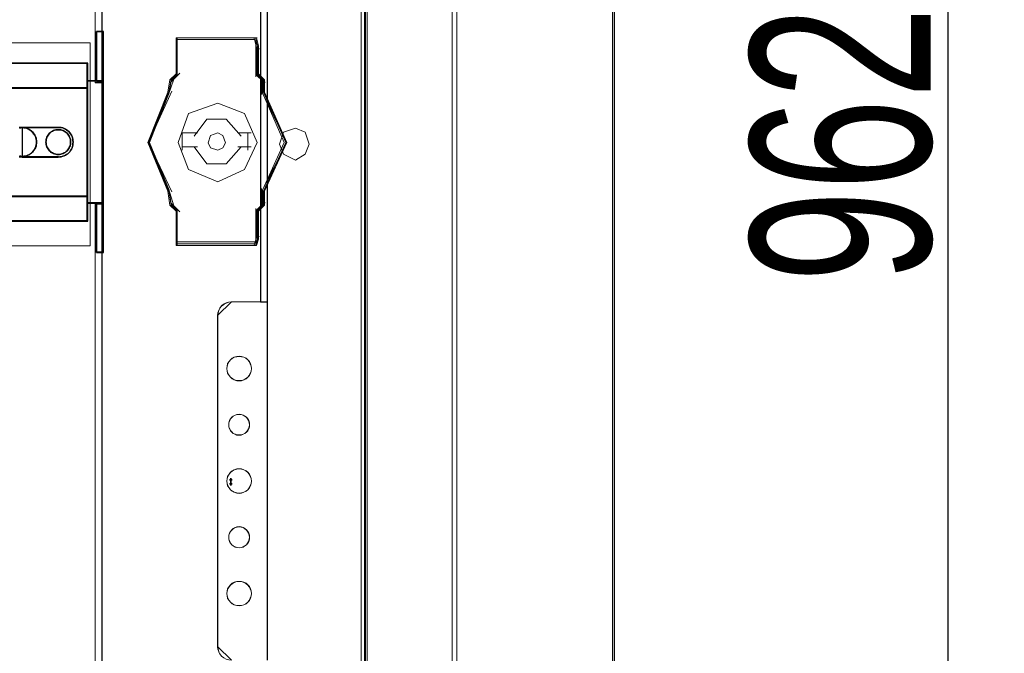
# Model space of a CAD drawing. Header units: millimetres. Extents: x -1290 to 1795, y -4192 to -1311.
# Tile 775 of 1056: x 1521 to 1565, y -2619 to -2591. Entities that reach past the tile are written whole.
import ezdxf

# ---------------------------------------------------------------- set-up
doc = ezdxf.new("R2010")
doc.units = ezdxf.units.MM
doc.layers.add('$EL_istn', color=7, linetype='Continuous', lineweight=15)
doc.layers.add('Aparatura', color=7, linetype='Continuous', lineweight=13)
doc.layers.add('30', color=7, linetype='Continuous')
doc.layers.add('51', color=7, linetype='Continuous')
doc.styles.get("Standard").update_dxf_attribs({"font": 'ARIALN.TTF', "width": 0.8})
doc.dimstyles.new('100', dxfattribs={"dimtxt": 15, "dimasz": 10, "dimexe": 1.25, "dimexo": 0.625, "dimtad": 1, "dimdec": 0, "dimtxsty": 'Standard', "dimblk": 'OBLIQUE', "dimcen": 2.5, "dimadec": 0, "dimazin": 0, "dimtfac": 1, "dimtdec": 0, "dimtmove": 0, "dimatfit": 3, "dimldrblk": 'NONE', "dimfxl": 1, "dimarcsym": 0})

# ---------------------------------------------------------------- blocks, each defined once
blk = doc.blocks.new('*U342')
at = {"layer": '51', "color": 254}
for points in [[(580.286061, -499.466103), (580.84643, -499.466103), (580.286061, -499.466103)], [(580.56356, -499.065738), (580.56356, -499.871854), (580.56356, -499.065738)]]:
    blk.add_lwpolyline(points, close=True, dxfattribs=at)
blk = doc.blocks.new('*U343')
at = {"layer": '30', "color": 7}
for points in [[(550.756595, -411.04288), (550.756595, -399.951152), (550.756595, -411.04288)], [(550.756595, -411.04288), (550.756595, -399.951152), (550.756595, -411.04288)], [(550.756595, -411.04288), (552.351766, -411.04288), (552.351766, -399.951152), (550.756595, -399.951152), (550.756595, -411.04288)], [(550.799562, -410.999791), (552.308799, -410.999791), (552.308799, -399.994241), (550.799562, -399.994241), (550.799562, -410.999791)], [(552.264041, -411.04288), (552.264041, -399.951152), (552.264041, -411.04288)], [(552.264041, -411.04288), (552.264041, -399.951152), (552.264041, -411.04288)], [(117.158256, -406.976392), (548.842747, -406.976392), (117.158256, -406.976392)], [(548.842747, -406.976392), (117.158256, -406.976392), (117.158256, -409.541093), (117.158256, -411.018584), (117.158256, -412.579707), (548.842747, -412.579707), (548.842747, -411.018584), (548.842747, -409.541093), (548.842747, -406.976392)], [(548.755022, -406.976392), (548.755022, -409.588639), (548.755022, -406.976392)], [(548.755022, -412.579707), (548.755022, -409.500666), (548.755022, -412.579707)], [(117.158256, -412.491734), (548.842747, -412.491734), (117.158256, -412.491734)], [(548.842747, -412.491734), (117.158256, -412.491734), (117.158256, -414.006535), (117.158256, -435.076037), (117.158256, -436.590837), (548.842747, -436.590837), (548.842747, -435.076037), (548.842747, -414.006535), (548.842747, -412.491734)], [(552.351766, -410.954907), (548.755022, -410.954907), (552.351766, -410.954907)], [(548.755022, -414.01081), (548.755022, -435.071767), (548.755022, -436.585953), (548.755022, -438.045078), (550.80629, -438.045078), (552.351766, -438.045078), (552.351766, -410.954907), (550.80629, -410.954907), (548.755022, -410.954907), (548.755022, -412.496624), (548.755022, -414.01081)], [(548.755022, -414.089604), (548.755022, -412.491734), (548.755022, -414.089604)], [(548.79799, -414.04438), (548.79799, -435.039735), (548.79799, -436.549205), (548.79799, -438.003785), (550.800248, -438.003785), (552.308799, -438.003785), (552.308799, -410.997996), (550.800248, -410.997996), (548.79799, -410.997996), (548.79799, -412.53491), (548.79799, -414.04438)], [(552.264041, -410.954907), (552.264041, -438.045078), (552.264041, -410.954907)], [(548.755022, -414.001631), (548.755022, -435.082736), (548.755022, -414.001631)], [(534.27853, -421.245904), (542.343902, -421.245904), (534.27853, -421.245904)], [(545.05802, -424.50089), (545.030166, -424.22206), (545.002311, -423.94323), (544.918748, -423.692283), (544.835185, -423.441335), (544.723767, -423.190388), (544.584495, -422.967324), (544.417369, -422.74426), (544.250242, -422.549079), (544.055262, -422.38178), (543.832426, -422.214482), (543.609591, -422.075067), (543.386756, -421.963535), (543.136066, -421.879886), (542.857522, -421.82412), (542.606833, -421.768354), (542.300434, -421.768354), (542.02189, -421.768354), (541.771201, -421.82412), (541.492657, -421.879886), (541.241967, -421.963535), (541.019132, -422.075067), (540.768442, -422.214482), (540.573461, -422.38178), (540.37848, -422.549079), (540.211354, -422.74426), (540.044228, -422.967324), (539.904956, -423.190388), (539.793538, -423.441335), (539.68212, -423.692283), (539.626412, -423.94323), (539.598557, -424.22206), (539.570703, -424.50089), (539.598557, -424.77972), (539.626412, -425.058551), (539.68212, -425.309498), (539.793538, -425.560445), (539.904956, -425.811392), (540.044228, -426.034457), (540.211354, -426.257521), (540.37848, -426.452702), (540.573461, -426.62), (540.768442, -426.787298), (541.019132, -426.926713), (541.241967, -427.038245), (541.492657, -427.121894), (541.771201, -427.17766), (542.02189, -427.233427), (542.300434, -427.233427), (542.606833, -427.233427), (542.857522, -427.17766), (543.136066, -427.121894), (543.386756, -427.038245), (543.609591, -426.926713), (543.832426, -426.787298), (544.055262, -426.62), (544.250242, -426.452702), (544.417369, -426.257521), (544.584495, -426.034457), (544.723767, -425.811392), (544.835185, -425.560445), (544.918748, -425.309498), (545.002311, -425.058551), (545.030166, -424.77972), (545.05802, -424.50089)], [(539.570703, -424.50089), (539.598557, -424.22206), (539.626412, -423.94323), (539.68212, -423.692283), (539.793538, -423.441335), (539.904956, -423.190388), (540.044228, -422.967324), (540.211354, -422.74426), (540.37848, -422.549079), (540.573461, -422.38178), (540.768442, -422.214482), (541.019132, -422.075067), (541.241967, -421.963535), (541.492657, -421.879886), (541.771201, -421.82412), (542.02189, -421.768354), (542.300434, -421.768354), (542.606833, -421.768354), (542.857522, -421.82412), (543.136066, -421.879886), (543.386756, -421.963535), (543.609591, -422.075067), (543.832426, -422.214482), (544.055262, -422.38178), (544.250242, -422.549079), (544.417369, -422.74426), (544.584495, -422.967324), (544.723767, -423.190388), (544.835185, -423.441335), (544.918748, -423.692283), (545.002311, -423.94323), (545.030166, -424.22206), (545.05802, -424.50089), (545.030166, -424.77972), (545.002311, -425.058551), (544.918748, -425.309498), (544.835185, -425.560445), (544.723767, -425.811392), (544.584495, -426.034457), (544.417369, -426.257521), (544.250242, -426.452702), (544.055262, -426.62), (543.832426, -426.787298), (543.609591, -426.926713), (543.386756, -427.038245), (543.136066, -427.121894), (542.857522, -427.17766), (542.606833, -427.233427), (542.300434, -427.233427), (542.02189, -427.233427), (541.771201, -427.17766), (541.492657, -427.121894), (541.241967, -427.038245), (541.019132, -426.926713), (540.768442, -426.787298), (540.573461, -426.62), (540.37848, -426.452702), (540.211354, -426.257521), (540.044228, -426.034457), (539.904956, -425.811392), (539.793538, -425.560445), (539.68212, -425.309498), (539.626412, -425.058551), (539.598557, -424.77972), (539.570703, -424.50089)], [(542.343902, -427.75049), (534.27853, -427.75049), (542.343902, -427.75049)], [(117.158256, -436.50466), (548.842747, -436.50466), (117.158256, -436.50466)], [(548.842747, -436.50466), (117.158256, -436.50466), (117.158256, -437.981926), (117.158256, -439.542811), (117.158256, -442.07925), (548.842747, -442.07925), (548.842747, -439.542811), (548.842747, -437.981926), (548.842747, -436.50466)], [(548.79978, -436.545953), (117.201224, -436.545953), (117.201224, -438.000858), (117.201224, -439.538117), (117.201224, -442.036161), (548.79978, -442.036161), (548.79978, -439.538117), (548.79978, -438.000858), (548.79978, -436.545953)], [(548.755022, -436.590837), (548.755022, -434.994763), (548.755022, -436.590837)], [(548.755022, -439.581905), (548.755022, -436.50466), (548.755022, -439.581905)], [(548.755022, -437.958901), (552.351766, -437.958901), (548.755022, -437.958901)], [(550.756595, -437.958901), (550.756595, -449.050628), (550.756595, -437.958901)], [(552.351766, -437.958901), (550.756595, -437.958901), (550.756595, -449.050628), (552.351766, -449.050628), (552.351766, -437.958901)], [(552.308799, -438.001989), (550.799562, -438.001989), (550.799562, -449.00754), (552.308799, -449.00754), (552.308799, -438.001989)], [(552.264041, -437.958901), (552.264041, -449.050628), (552.264041, -437.958901)], [(552.264041, -437.958901), (552.264041, -449.050628), (552.264041, -437.958901)], [(548.755022, -439.495728), (548.755022, -442.07925), (548.755022, -439.495728)], [(117.158256, -441.991277), (548.842747, -441.991277), (117.158256, -441.991277)]]:
    blk.add_lwpolyline(points, close=True, dxfattribs=at)
at = {"layer": '30', "color": 59}
for points in [[(552.351766, -399.951152), (550.756595, -399.951152), (552.351766, -399.951152)], [(548.79978, -407.01948), (117.201224, -407.01948), (117.201224, -409.544737), (117.201224, -410.999505), (117.201224, -412.536618), (548.79978, -412.536618), (548.79978, -410.999505), (548.79978, -409.544737), (548.79978, -407.01948)], [(550.756595, -448.962656), (552.351766, -448.962656), (550.756595, -448.962656)]]:
    blk.add_lwpolyline(points, close=True, dxfattribs=at)
at = {"layer": '30', "color": 7}
for points in [[(533.718838, -427.755012), (533.915878, -427.810646), (534.141066, -427.810646), (534.366255, -427.838462), (534.366255, -421.245904), (534.366255, -421.245904), (534.141066, -421.245904), (533.915878, -421.273721), (533.718838, -421.301538)], [(533.664157, -421.301538), (533.85721, -421.273721), (534.077842, -421.245904), (534.298474, -421.245904), (542.323958, -421.245904), (542.682485, -421.245904), (542.985853, -421.301538), (543.316801, -421.384988), (543.62017, -421.496255), (543.89596, -421.635338), (544.17175, -421.802238), (544.41996, -421.996955), (544.640592, -422.191672), (544.861224, -422.442023), (545.054277, -422.692373), (545.219751, -422.97054), (545.357646, -423.248707), (545.467962, -423.554691), (545.52312, -423.860674), (545.578278, -424.194475), (545.605857, -424.528275), (545.578278, -424.862076), (545.52312, -425.195876), (545.467962, -425.50186), (545.357646, -425.807843), (545.219751, -426.113827), (545.054277, -426.364177), (544.861224, -426.642344), (544.640592, -426.864878), (544.41996, -427.087412), (544.17175, -427.254312), (543.89596, -427.421212), (543.62017, -427.560295), (543.316801, -427.671562), (542.985853, -427.755012), (542.682485, -427.810646), (542.323958, -427.838462), (534.298474, -427.838462), (534.298474, -427.838462), (534.077842, -427.810646), (533.85721, -427.810646), (533.664157, -427.755012)], [(533.664157, -427.755012), (533.85721, -427.810646), (534.077842, -427.810646), (534.298474, -427.838462), (542.323958, -427.838462), (542.682485, -427.810646), (542.985853, -427.755012), (543.316801, -427.671562), (543.62017, -427.560295), (543.89596, -427.421212), (544.17175, -427.254312), (544.41996, -427.087412), (544.640592, -426.864878), (544.861224, -426.642344), (545.054277, -426.364177), (545.219751, -426.113827), (545.357646, -425.807843), (545.467962, -425.50186), (545.52312, -425.195876), (545.578278, -424.862076), (545.605857, -424.528275), (545.578278, -424.194475), (545.52312, -423.860674), (545.467962, -423.554691), (545.357646, -423.248707), (545.219751, -422.97054), (545.054277, -422.692373), (544.861224, -422.442023), (544.640592, -422.191672), (544.41996, -421.996955), (544.17175, -421.802238), (543.89596, -421.635338), (543.62017, -421.496255), (543.316801, -421.384988), (542.985853, -421.301538), (542.682485, -421.245904), (542.323958, -421.245904), (534.298474, -421.245904), (534.298474, -421.245904), (534.077842, -421.245904), (533.85721, -421.273721), (533.664157, -421.301538)], [(533.683071, -427.616759), (533.988833, -427.6724), (534.322392, -427.70022), (534.655952, -427.6724), (534.961714, -427.616759), (535.267477, -427.561119), (535.573239, -427.449838), (535.851205, -427.310736), (536.101375, -427.143815), (536.351544, -426.976893), (536.573917, -426.754331), (536.768493, -426.531769), (536.963069, -426.281387), (537.129849, -426.031004), (537.268832, -425.752802), (537.380018, -425.446779), (537.435611, -425.140756), (537.491204, -424.834733), (537.519001, -424.50089), (537.519001, -424.50089), (537.491204, -424.167047), (537.435611, -423.861024), (537.380018, -423.555001), (537.268832, -423.248979), (537.129849, -422.970776), (536.963069, -422.720394), (536.768493, -422.470011), (536.573917, -422.247449), (536.351544, -422.024887), (536.101375, -421.857966), (535.851205, -421.691044), (535.573239, -421.551943), (535.267477, -421.440662), (534.961714, -421.385021), (534.655952, -421.329381), (534.322392, -421.301561), (533.988833, -421.329381), (533.683071, -421.385021)], [(533.683071, -427.616759), (533.988833, -427.6724), (534.322392, -427.70022), (534.655952, -427.6724), (534.961714, -427.616759), (535.267477, -427.561119), (535.573239, -427.449838), (535.851205, -427.310736), (536.101375, -427.143815), (536.351544, -426.976893), (536.573917, -426.754331), (536.768493, -426.531769), (536.963069, -426.281387), (537.129849, -426.031004), (537.268832, -425.752802), (537.380018, -425.446779), (537.435611, -425.140756), (537.491204, -424.834733), (537.519001, -424.50089), (537.491204, -424.167047), (537.435611, -423.861024), (537.380018, -423.555001), (537.268832, -423.248979), (537.129849, -422.970776), (536.963069, -422.720394), (536.768493, -422.470011), (536.573917, -422.247449), (536.351544, -422.024887), (536.101375, -421.857966), (535.851205, -421.691044), (535.573239, -421.551943), (535.267477, -421.440662), (534.961714, -421.385021), (534.655952, -421.329381), (534.322392, -421.301561), (534.322392, -421.301561), (533.988833, -421.329381), (533.683071, -421.385021)], [(533.683071, -421.385021), (533.988833, -421.329381), (534.322392, -421.301561), (534.322392, -421.301561), (534.655952, -421.329381), (534.961714, -421.385021), (535.267477, -421.440662), (535.573239, -421.551943), (535.851205, -421.691044), (536.101375, -421.857966), (536.351544, -422.024887), (536.573917, -422.247449), (536.768493, -422.470011), (536.963069, -422.720394), (537.129849, -422.970776), (537.268832, -423.248979), (537.380018, -423.555001), (537.435611, -423.861024), (537.491204, -424.167047), (537.519001, -424.50089), (537.491204, -424.834733), (537.435611, -425.140756), (537.380018, -425.446779), (537.268832, -425.752802), (537.129849, -426.031004), (536.963069, -426.281387), (536.768493, -426.531769), (536.573917, -426.754331), (536.351544, -426.976893), (536.101375, -427.143815), (535.851205, -427.310736), (535.573239, -427.449838), (535.267477, -427.561119), (534.961714, -427.616759), (534.655952, -427.6724), (534.322392, -427.70022), (533.988833, -427.6724), (533.683071, -427.616759)], [(533.691664, -427.574795), (533.993317, -427.629686), (534.322392, -427.657131), (534.651468, -427.629686), (534.953121, -427.574795), (535.254773, -427.519903), (535.556426, -427.410121), (535.830655, -427.272893), (536.077462, -427.10822), (536.324269, -426.943546), (536.543653, -426.723982), (536.735613, -426.504417), (536.927574, -426.257407), (537.092112, -426.010397), (537.229227, -425.735941), (537.338919, -425.43404), (537.393764, -425.132138), (537.44861, -424.830237), (537.476033, -424.50089), (537.44861, -424.171543), (537.393764, -423.869642), (537.338919, -423.567741), (537.229227, -423.265839), (537.092112, -422.991384), (536.927574, -422.744373), (536.735613, -422.497363), (536.543653, -422.277799), (536.324269, -422.058234), (536.077462, -421.893561), (535.830655, -421.728887), (535.556426, -421.591659), (535.254773, -421.481877), (534.953121, -421.426986), (534.651468, -421.372095), (534.322392, -421.344649), (534.322392, -421.344649), (533.993317, -421.372095), (533.691664, -421.426986)]]:
    blk.add_lwpolyline(points, dxfattribs=at)
blk = doc.blocks.new('*U356')
at = {"layer": '51', "color": 254}
for points in [[(580.56356, -499.92751), (580.56356, -500.733626), (580.56356, -499.92751)], [(580.286061, -500.388917), (580.84643, -500.388917), (580.286061, -500.388917)]]:
    blk.add_lwpolyline(points, close=True, dxfattribs=at)
blk = doc.blocks.new('_Oblique')
at = {"color": 0, "linetype": 'ByBlock', "lineweight": -2}
blk.add_line((-0.5, -0.5), (0.5, 0.5), dxfattribs=at)
blk = doc.blocks.new('*D371')
at = {"layer": '$EL_istn', "color": 0, "linetype": 'Continuous', "lineweight": -2, "ltscale": 0.1}
for p, q in [((1539.231, -2500.055), (1563.455, -2500.055)), ((1562.205, -2500.055), (1562.205, -2692.454)), ((1540.632, -2692.454), (1563.455, -2692.454))]:
    blk.add_line(p, q, dxfattribs=at)
at = {"layer": 'Defpoints', "color": 0}
for p in [(1538.606, -2500.055), (1540.007, -2692.454), (1562.205, -2692.454)]:
    blk.add_point(p, dxfattribs=at)
at = {"layer": '$EL_istn', "color": 0, "linetype": 'ByBlock', "lineweight": -2, "xscale": 5, "yscale": 5, "zscale": 5}
for p, rotation in [((1562.205, -2500.055), 90), ((1562.205, -2692.454), 270)]:
    blk.add_blockref('_Oblique', p, dxfattribs=dict(at, rotation=rotation))
at = {"layer": '$EL_istn', "color": 0, "lineweight": 5, "insert": (1557.496, -2596.254), "char_height": 8, "attachment_point": 5, "rotation": 90}
blk.add_mtext('962', dxfattribs=at)
blk = doc.blocks.new('_None')

msp = doc.modelspace()

# ---------------------------------------------------------------- linework, layer by layer
at = {"layer": 'Aparatura', "color": 7, "lineweight": 13}
for points in [[(1414.284, -2691.042), (1414.284, -2678.186), (1414.548, -2678.186), (1414.548, -2678.186), (1414.548, -2514.25), (1414.284, -2514.25), (1414.284, -2501.443), (1414.717, -2500.421), (1415.679, -2500.048), (1429.49, -2500.048), (1429.49, -2500.313), (1532.466, -2500.313), (1532.466, -2500.048), (1546.277, -2500.048), (1547.239, -2500.421), (1547.672, -2501.443), (1547.672, -2514.25), (1547.408, -2514.25), (1547.408, -2678.186), (1547.672, -2678.186), (1547.672, -2691.042)], [(1414.284, -2691.042), (1414.284, -2678.186), (1414.548, -2678.186), (1414.548, -2678.186), (1414.548, -2514.25), (1414.284, -2514.25), (1414.284, -2501.443), (1414.717, -2500.421), (1415.679, -2500.048), (1429.49, -2500.048), (1429.49, -2500.313), (1532.466, -2500.313), (1532.466, -2500.048), (1546.277, -2500.048), (1547.239, -2500.421), (1547.672, -2501.443), (1547.672, -2514.25), (1547.408, -2514.25), (1547.408, -2678.186), (1547.672, -2678.186), (1547.672, -2691.042)], [(1414.29, -2691.036), (1414.29, -2678.181), (1414.555, -2678.181), (1414.555, -2678.181), (1414.555, -2514.256), (1414.29, -2514.256), (1414.29, -2501.449), (1414.723, -2500.427), (1415.686, -2500.055), (1429.495, -2500.055), (1429.495, -2500.319), (1532.461, -2500.319), (1532.461, -2500.055), (1546.271, -2500.055), (1547.233, -2500.427), (1547.666, -2501.449), (1547.666, -2514.256), (1547.401, -2514.256), (1547.401, -2678.181), (1547.666, -2678.181), (1547.666, -2691.036)], [(1536.375, -2681.223), (1536.375, -2511.346)], [(1536.436, -2511.287), (1536.436, -2681.198)], [(1536.171, -2511.444), (1536.171, -2680.884)], [(1547.329, -2678.229), (1547.329, -2514.352)], [(1524.672, -2563.532), (1524.672, -2568.919), (1524.672, -2572.816), (1524.672, -2573.02), (1524.672, -2589.412), (1524.672, -2589.604), (1524.672, -2591.312), (1524.672, -2593.501), (1524.672, -2598.9), (1524.672, -2602.797), (1524.672, -2603.001), (1524.672, -2619.381)], [(1524.679, -2563.534), (1524.679, -2568.922), (1524.679, -2572.818), (1524.679, -2573.022), (1524.679, -2589.412), (1524.679, -2589.605), (1524.679, -2591.312), (1524.679, -2593.501), (1524.679, -2598.9), (1524.679, -2602.796), (1524.679, -2603.001), (1524.679, -2619.379)], [(1529.911, -2618.861), (1529.863, -2618.765), (1529.827, -2618.645), (1529.815, -2618.537), (1529.815, -2603.842), (1529.827, -2603.734), (1529.863, -2603.614), (1529.911, -2603.518), (1529.983, -2603.421), (1530.08, -2603.349), (1530.188, -2603.289), (1530.296, -2603.253), (1530.416, -2603.241), (1531.607, -2603.241), (1531.716, -2603.241), (1531.716, -2589.16)], [(1529.914, -2618.863), (1529.866, -2618.767), (1529.83, -2618.647), (1529.818, -2618.539), (1529.818, -2603.843), (1529.83, -2603.735), (1529.866, -2603.614), (1529.914, -2603.518), (1529.987, -2603.422), (1530.083, -2603.35), (1530.192, -2603.29), (1530.3, -2603.254), (1530.42, -2603.242), (1531.614, -2603.242), (1531.722, -2603.242), (1531.722, -2589.159)], [(1437.795, -2600.745), (1437.795, -2591.74), (1524.161, -2591.74), (1524.161, -2600.745)], [(1527.978, -2591.514), (1527.978, -2592.013)], [(1529.887, -2591.514), (1527.978, -2591.514)], [(1531.562, -2591.514), (1529.737, -2591.514)], [(1531.646, -2592.013), (1531.412, -2591.514)], [(1527.978, -2591.864), (1527.978, -2592.183)], [(1527.978, -2592.712), (1527.978, -2592.033)], [(1531.497, -2591.864), (1531.497, -2592.183)], [(1531.497, -2592.712), (1531.497, -2592.033)], [(1527.978, -2592.892), (1527.978, -2592.563)], [(1531.497, -2592.563), (1531.497, -2592.892)], [(1527.978, -2593.242), (1527.978, -2592.743)], [(1531.497, -2592.743), (1531.497, -2593.242)], [(1527.873, -2593.357), (1527.628, -2594.036)], [(1528.127, -2593.092), (1527.723, -2593.506)], [(1531.497, -2593.092), (1531.911, -2593.506)], [(1531.762, -2594.036), (1531.762, -2593.357)], [(1527.777, -2593.886), (1526.748, -2596.165), (1527.777, -2598.357)], [(1531.762, -2598.357), (1532.886, -2596.165), (1531.762, -2593.886)], [(1530.851, -2595.889), (1530.189, -2595.126), (1529.333, -2595.126), (1528.762, -2595.889)], [(1528.232, -2596.503), (1528.232, -2595.74)], [(1528.232, -2595.74), (1528.912, -2595.74)], [(1530.702, -2595.74), (1531.297, -2595.74)], [(1531.147, -2595.74), (1531.147, -2596.503)], [(1528.912, -2596.354), (1528.232, -2596.354)], [(1528.762, -2596.354), (1529.333, -2597.117), (1530.189, -2597.117), (1530.851, -2596.354)], [(1531.297, -2596.354), (1530.702, -2596.354)], [(1527.873, -2598.971), (1527.628, -2598.207)], [(1531.762, -2598.207), (1531.762, -2598.971)], [(1528.127, -2599.236), (1527.723, -2598.822)], [(1527.978, -2599.086), (1527.978, -2599.585)], [(1531.497, -2599.236), (1531.911, -2598.822)], [(1531.497, -2599.585), (1531.497, -2599.086)], [(1527.978, -2599.765), (1527.978, -2599.436)], [(1531.497, -2599.436), (1531.497, -2599.765)], [(1527.978, -2599.616), (1527.978, -2600.199)], [(1531.497, -2599.616), (1531.497, -2600.199)], [(1527.978, -2600.464), (1527.978, -2600.05)], [(1527.978, -2600.315), (1527.978, -2600.729)], [(1531.412, -2600.729), (1531.646, -2600.315)], [(1531.497, -2600.464), (1531.497, -2600.05)], [(1437.795, -2600.745), (1524.161, -2600.745)], [(1527.978, -2600.579), (1529.887, -2600.579)], [(1529.737, -2600.579), (1531.562, -2600.579)], [(1532.023, -2619.145), (1532.023, -2603.487), (1532.023, -2603.235), (1531.72, -2603.235), (1531.611, -2603.235), (1530.414, -2603.235), (1530.293, -2603.247), (1530.184, -2603.283), (1530.075, -2603.343), (1529.978, -2603.415), (1529.905, -2603.511), (1529.857, -2603.608), (1529.821, -2603.728), (1529.809, -2603.836), (1529.809, -2603.836), (1529.809, -2618.543), (1529.821, -2618.651), (1529.857, -2618.772), (1529.905, -2618.868)]]:
    msp.add_lwpolyline(points, dxfattribs=at)
for points in [[(1540.213, -2685.583), (1540.213, -2506.854), (1540.213, -2685.583)], [(1540.418, -2685.583), (1540.418, -2506.854), (1540.418, -2685.583)], [(1536.436, -2511.287), (1426.667, -2511.287), (1426.582, -2511.287), (1425.52, -2511.287), (1425.52, -2681.198), (1536.436, -2681.198), (1536.436, -2511.287)], [(1425.635, -2680.884), (1535.26, -2680.884), (1535.344, -2680.884), (1536.321, -2680.884), (1536.321, -2511.444), (1425.635, -2511.444), (1425.635, -2680.884)], [(1536.375, -2514.352), (1536.375, -2678.229), (1546.259, -2678.229), (1547.329, -2678.229), (1547.329, -2514.352), (1546.259, -2514.352), (1536.375, -2514.352)], [(1536.375, -2514.352), (1536.375, -2678.229), (1546.259, -2678.229), (1547.329, -2678.229), (1547.329, -2514.352), (1546.259, -2514.352), (1536.375, -2514.352)], [(1547.394, -2678.187), (1547.394, -2514.25), (1547.394, -2678.187)], [(1524.371, -2568.915), (1524.371, -2572.813), (1524.371, -2573.018), (1524.371, -2589.417), (1524.371, -2589.609), (1524.371, -2591.318), (1524.371, -2593.507), (1524.685, -2593.507), (1524.685, -2591.318), (1524.685, -2589.609), (1524.685, -2589.417), (1524.685, -2573.018), (1524.685, -2572.813), (1524.685, -2568.915), (1524.371, -2568.915)], [(1524.378, -2568.922), (1524.378, -2572.818), (1524.378, -2573.022), (1524.378, -2589.412), (1524.378, -2589.605), (1524.378, -2591.312), (1524.378, -2593.501), (1524.679, -2593.501), (1524.679, -2591.312), (1524.679, -2589.605), (1524.679, -2589.412), (1524.679, -2573.022), (1524.679, -2572.818), (1524.679, -2568.922), (1524.378, -2568.922)], [(1531.709, -2589.153), (1531.709, -2603.247), (1531.709, -2589.153)], [(1531.709, -2589.153), (1531.709, -2603.247), (1532.023, -2603.247), (1532.023, -2589.153), (1531.709, -2589.153)], [(1531.715, -2589.16), (1531.715, -2603.241), (1532.016, -2603.241), (1532.016, -2589.16), (1531.715, -2589.16)], [(1532.01, -2589.153), (1532.01, -2603.5), (1532.01, -2589.153)], [(1524.371, -2589.598), (1524.371, -2591.319), (1524.371, -2589.598)], [(1524.672, -2589.598), (1524.672, -2591.319), (1524.672, -2589.598)], [(1524.371, -2593.507), (1524.371, -2591.306), (1524.371, -2593.507)], [(1524.371, -2593.507), (1524.371, -2591.306), (1524.371, -2593.507)], [(1524.672, -2593.507), (1524.672, -2591.306), (1524.672, -2593.507)], [(1524.672, -2593.507), (1524.672, -2591.306), (1524.672, -2593.507)], [(1437.795, -2591.74), (1524.161, -2591.74), (1524.161, -2600.745), (1437.795, -2600.745), (1437.795, -2591.74)], [(1531.573, -2592.042), (1531.573, -2591.87), (1531.486, -2591.514), (1529.769, -2591.514), (1527.966, -2591.514), (1527.966, -2591.87), (1527.966, -2592.042), (1527.966, -2592.58), (1527.966, -2592.763), (1527.966, -2593.118), (1527.694, -2593.387), (1527.607, -2593.926), (1526.706, -2596.165), (1527.607, -2598.317), (1527.694, -2598.942), (1527.966, -2599.211), (1527.966, -2599.566), (1527.966, -2599.749), (1527.966, -2600.19), (1527.966, -2600.459), (1527.966, -2600.729), (1529.769, -2600.729), (1531.486, -2600.729), (1531.573, -2600.459), (1531.573, -2600.19), (1531.573, -2599.749), (1531.573, -2599.566), (1531.573, -2599.211), (1531.845, -2598.942), (1531.845, -2598.317), (1532.833, -2596.165), (1531.845, -2593.926), (1531.845, -2593.387), (1531.573, -2593.118), (1531.573, -2592.763), (1531.573, -2592.58), (1531.573, -2592.042)], [(1526.748, -2596.165), (1527.65, -2593.926), (1527.748, -2593.387), (1528.008, -2593.118), (1528.008, -2592.763), (1528.008, -2592.58), (1528.008, -2592.042), (1528.008, -2591.87), (1528.008, -2591.514), (1529.812, -2591.514), (1531.528, -2591.514), (1531.615, -2591.87), (1531.615, -2592.042), (1531.615, -2592.58), (1531.615, -2592.763), (1531.615, -2593.118), (1531.887, -2593.387), (1531.887, -2593.926), (1532.886, -2596.165), (1531.887, -2598.317), (1531.887, -2598.942), (1531.615, -2599.211), (1531.615, -2599.566), (1531.615, -2599.749), (1531.615, -2600.19), (1531.615, -2600.459), (1531.528, -2600.729), (1529.812, -2600.729), (1528.008, -2600.729), (1528.008, -2600.459), (1528.008, -2600.19), (1528.008, -2599.749), (1528.008, -2599.566), (1528.008, -2599.211), (1527.748, -2598.942), (1527.65, -2598.317), (1526.748, -2596.165)], [(1531.529, -2592.108), (1531.529, -2591.938), (1531.445, -2591.589), (1529.77, -2591.589), (1528.01, -2591.589), (1528.01, -2591.938), (1528.01, -2592.108), (1528.01, -2592.637), (1528.01, -2592.817), (1528.01, -2593.167), (1527.745, -2593.431), (1527.66, -2593.961), (1526.78, -2596.164), (1527.66, -2598.282), (1527.745, -2598.896), (1528.01, -2599.161), (1528.01, -2599.51), (1528.01, -2599.69), (1528.01, -2600.125), (1528.01, -2600.389), (1528.01, -2600.654), (1529.77, -2600.654), (1531.445, -2600.654), (1531.529, -2600.389), (1531.529, -2600.125), (1531.529, -2599.69), (1531.529, -2599.51), (1531.529, -2599.161), (1531.794, -2598.896), (1531.794, -2598.282), (1532.759, -2596.164), (1531.794, -2593.961), (1531.794, -2593.431), (1531.529, -2593.167), (1531.529, -2592.817), (1531.529, -2592.637), (1531.529, -2592.108)], [(1531.562, -2596.164), (1531.008, -2594.881), (1529.812, -2594.416), (1528.517, -2594.881), (1528.063, -2596.164), (1528.517, -2597.359), (1529.812, -2597.912), (1531.008, -2597.359), (1531.562, -2596.164)], [(1533.877, -2596.242), (1533.697, -2595.711), (1533.261, -2595.531), (1532.73, -2595.711), (1532.549, -2596.242), (1532.73, -2596.688), (1533.261, -2596.954), (1533.697, -2596.688), (1533.877, -2596.242)], [(1533.877, -2596.242), (1533.697, -2595.711), (1533.261, -2595.531), (1532.73, -2595.711), (1532.549, -2596.242), (1532.73, -2596.688), (1533.261, -2596.954), (1533.697, -2596.688), (1533.877, -2596.242)], [(1532.73, -2595.711), (1533.261, -2595.531), (1533.697, -2595.711), (1533.877, -2596.242), (1533.697, -2596.688), (1533.261, -2596.954), (1532.73, -2596.688), (1532.549, -2596.242), (1532.73, -2595.711)], [(1530.152, -2596.174), (1530.033, -2595.845), (1529.822, -2595.74), (1529.493, -2595.845), (1529.387, -2596.174), (1529.493, -2596.398), (1529.822, -2596.503), (1530.033, -2596.398), (1530.152, -2596.174)], [(1524.371, -2598.893), (1524.371, -2602.803), (1524.371, -2598.893)], [(1524.371, -2598.893), (1524.371, -2601.107), (1524.371, -2598.893)], [(1524.371, -2598.893), (1524.371, -2602.791), (1524.371, -2602.996), (1524.371, -2619.383), (1524.371, -2619.587), (1524.371, -2621.284), (1524.371, -2623.485), (1524.685, -2623.485), (1524.685, -2621.284), (1524.685, -2619.587), (1524.685, -2619.383), (1524.685, -2602.996), (1524.685, -2602.791), (1524.685, -2598.893), (1524.371, -2598.893)], [(1524.378, -2598.9), (1524.378, -2602.796), (1524.378, -2603), (1524.378, -2619.378), (1524.378, -2619.583), (1524.378, -2621.278), (1524.378, -2623.479), (1524.679, -2623.479), (1524.679, -2621.278), (1524.679, -2619.583), (1524.679, -2619.378), (1524.679, -2603), (1524.679, -2602.796), (1524.679, -2598.9), (1524.378, -2598.9)], [(1524.672, -2598.893), (1524.672, -2601.107), (1524.672, -2598.893)], [(1524.672, -2598.893), (1524.672, -2602.803), (1524.672, -2598.893)], [(1524.371, -2602.79), (1524.371, -2603.007), (1524.371, -2602.79)], [(1524.371, -2619.385), (1524.371, -2602.994), (1524.371, -2619.385)], [(1524.672, -2602.79), (1524.672, -2603.007), (1524.672, -2602.79)], [(1524.672, -2619.385), (1524.672, -2602.994), (1524.672, -2619.385)], [(1530.423, -2603.235), (1530.3, -2603.247), (1530.189, -2603.284), (1530.079, -2603.345), (1529.981, -2603.419), (1529.907, -2603.517), (1529.858, -2603.615), (1529.821, -2603.738), (1529.809, -2603.849), (1530.423, -2603.235)], [(1530.41, -2603.235), (1531.614, -2603.235), (1530.41, -2603.235)], [(1532.023, -2603.235), (1531.601, -2603.235), (1532.023, -2603.235)], [(1532.01, -2603.235), (1532.01, -2619.145), (1532.01, -2603.235)], [(1529.809, -2603.836), (1529.809, -2618.543), (1529.809, -2603.836)], [(1531.313, -2606.199), (1531.301, -2606.09), (1531.264, -2605.98), (1531.216, -2605.883), (1531.155, -2605.81), (1531.07, -2605.737), (1530.972, -2605.688), (1530.875, -2605.664), (1530.765, -2605.651), (1530.656, -2605.664), (1530.546, -2605.688), (1530.461, -2605.737), (1530.376, -2605.81), (1530.315, -2605.883), (1530.254, -2605.98), (1530.23, -2606.09), (1530.217, -2606.199), (1530.23, -2606.309), (1530.254, -2606.406), (1530.315, -2606.503), (1530.376, -2606.577), (1530.461, -2606.65), (1530.546, -2606.698), (1530.656, -2606.735), (1530.765, -2606.735), (1530.875, -2606.735), (1530.972, -2606.698), (1531.07, -2606.65), (1531.155, -2606.577), (1531.216, -2606.503), (1531.264, -2606.406), (1531.301, -2606.309), (1531.313, -2606.199)], [(1530.765, -2605.651), (1530.656, -2605.664), (1530.546, -2605.688), (1530.461, -2605.737), (1530.376, -2605.81), (1530.315, -2605.883), (1530.254, -2605.98), (1530.23, -2606.09), (1530.217, -2606.199), (1530.23, -2606.309), (1530.254, -2606.406), (1530.315, -2606.503), (1530.376, -2606.577), (1530.461, -2606.65), (1530.546, -2606.698), (1530.656, -2606.735), (1530.765, -2606.735), (1530.875, -2606.735), (1530.972, -2606.698), (1531.07, -2606.65), (1531.155, -2606.577), (1531.216, -2606.503), (1531.264, -2606.406), (1531.301, -2606.309), (1531.313, -2606.199), (1531.301, -2606.09), (1531.264, -2605.98), (1531.216, -2605.883), (1531.155, -2605.81), (1531.07, -2605.737), (1530.972, -2605.688), (1530.875, -2605.664), (1530.765, -2605.651)], [(1530.765, -2606.735), (1530.656, -2606.735), (1530.546, -2606.698), (1530.461, -2606.65), (1530.376, -2606.577), (1530.315, -2606.503), (1530.254, -2606.406), (1530.23, -2606.309), (1530.217, -2606.199), (1530.23, -2606.09), (1530.254, -2605.98), (1530.315, -2605.883), (1530.376, -2605.81), (1530.461, -2605.737), (1530.546, -2605.688), (1530.656, -2605.664), (1530.765, -2605.651), (1530.875, -2605.664), (1530.972, -2605.688), (1531.07, -2605.737), (1531.155, -2605.81), (1531.216, -2605.883), (1531.264, -2605.98), (1531.301, -2606.09), (1531.313, -2606.199), (1531.301, -2606.309), (1531.264, -2606.406), (1531.216, -2606.503), (1531.155, -2606.577), (1531.07, -2606.65), (1530.972, -2606.698), (1530.875, -2606.735), (1530.765, -2606.735)], [(1530.765, -2605.658), (1530.657, -2605.67), (1530.549, -2605.694), (1530.464, -2605.742), (1530.38, -2605.814), (1530.32, -2605.886), (1530.26, -2605.983), (1530.236, -2606.091), (1530.224, -2606.199), (1530.236, -2606.307), (1530.26, -2606.404), (1530.32, -2606.5), (1530.38, -2606.572), (1530.464, -2606.644), (1530.549, -2606.692), (1530.657, -2606.728), (1530.765, -2606.728), (1530.874, -2606.728), (1530.97, -2606.692), (1531.066, -2606.644), (1531.15, -2606.572), (1531.21, -2606.5), (1531.259, -2606.404), (1531.295, -2606.307), (1531.307, -2606.199), (1531.295, -2606.091), (1531.259, -2605.983), (1531.21, -2605.886), (1531.15, -2605.814), (1531.066, -2605.742), (1530.97, -2605.694), (1530.874, -2605.67), (1530.765, -2605.658)], [(1531.229, -2608.688), (1531.217, -2608.603), (1531.192, -2608.505), (1531.144, -2608.432), (1531.095, -2608.359), (1531.022, -2608.31), (1530.948, -2608.261), (1530.851, -2608.237), (1530.765, -2608.225), (1530.668, -2608.237), (1530.582, -2608.261), (1530.497, -2608.31), (1530.436, -2608.359), (1530.375, -2608.432), (1530.338, -2608.505), (1530.302, -2608.603), (1530.302, -2608.688), (1530.302, -2608.786), (1530.338, -2608.871), (1530.375, -2608.957), (1530.436, -2609.018), (1530.497, -2609.078), (1530.582, -2609.115), (1530.668, -2609.152), (1530.765, -2609.152), (1530.851, -2609.152), (1530.948, -2609.115), (1531.022, -2609.078), (1531.095, -2609.018), (1531.144, -2608.957), (1531.192, -2608.871), (1531.217, -2608.786), (1531.229, -2608.688)], [(1530.765, -2608.225), (1530.668, -2608.237), (1530.582, -2608.261), (1530.497, -2608.31), (1530.436, -2608.359), (1530.375, -2608.432), (1530.338, -2608.505), (1530.302, -2608.603), (1530.302, -2608.688), (1530.302, -2608.786), (1530.338, -2608.871), (1530.375, -2608.957), (1530.436, -2609.018), (1530.497, -2609.078), (1530.582, -2609.115), (1530.668, -2609.152), (1530.765, -2609.152), (1530.851, -2609.152), (1530.948, -2609.115), (1531.022, -2609.078), (1531.095, -2609.018), (1531.144, -2608.957), (1531.192, -2608.871), (1531.217, -2608.786), (1531.229, -2608.688), (1531.217, -2608.603), (1531.192, -2608.505), (1531.144, -2608.432), (1531.095, -2608.359), (1531.022, -2608.31), (1530.948, -2608.261), (1530.851, -2608.237), (1530.765, -2608.225)], [(1530.765, -2609.152), (1530.668, -2609.152), (1530.582, -2609.115), (1530.497, -2609.078), (1530.436, -2609.018), (1530.375, -2608.957), (1530.338, -2608.871), (1530.302, -2608.786), (1530.302, -2608.688), (1530.302, -2608.603), (1530.338, -2608.505), (1530.375, -2608.432), (1530.436, -2608.359), (1530.497, -2608.31), (1530.582, -2608.261), (1530.668, -2608.237), (1530.765, -2608.225), (1530.851, -2608.237), (1530.948, -2608.261), (1531.022, -2608.31), (1531.095, -2608.359), (1531.144, -2608.432), (1531.192, -2608.505), (1531.217, -2608.603), (1531.229, -2608.688), (1531.217, -2608.786), (1531.192, -2608.871), (1531.144, -2608.957), (1531.095, -2609.018), (1531.022, -2609.078), (1530.948, -2609.115), (1530.851, -2609.152), (1530.765, -2609.152)], [(1530.765, -2608.231), (1530.669, -2608.243), (1530.585, -2608.267), (1530.501, -2608.315), (1530.44, -2608.363), (1530.38, -2608.436), (1530.344, -2608.508), (1530.308, -2608.604), (1530.308, -2608.688), (1530.308, -2608.785), (1530.344, -2608.869), (1530.38, -2608.953), (1530.44, -2609.013), (1530.501, -2609.073), (1530.585, -2609.109), (1530.669, -2609.146), (1530.765, -2609.146), (1530.849, -2609.146), (1530.946, -2609.109), (1531.018, -2609.073), (1531.09, -2609.013), (1531.138, -2608.953), (1531.186, -2608.869), (1531.21, -2608.785), (1531.223, -2608.688), (1531.21, -2608.604), (1531.186, -2608.508), (1531.138, -2608.436), (1531.09, -2608.363), (1531.018, -2608.315), (1530.946, -2608.267), (1530.849, -2608.243), (1530.765, -2608.231)], [(1531.313, -2611.189), (1531.301, -2611.08), (1531.264, -2610.983), (1531.216, -2610.885), (1531.155, -2610.8), (1531.07, -2610.739), (1530.972, -2610.69), (1530.875, -2610.654), (1530.765, -2610.642), (1530.656, -2610.654), (1530.546, -2610.69), (1530.461, -2610.739), (1530.376, -2610.8), (1530.315, -2610.885), (1530.254, -2610.983), (1530.23, -2611.08), (1530.217, -2611.189), (1530.23, -2611.299), (1530.254, -2611.396), (1530.315, -2611.494), (1530.376, -2611.579), (1530.461, -2611.64), (1530.546, -2611.688), (1530.656, -2611.725), (1530.765, -2611.737), (1530.875, -2611.725), (1530.972, -2611.688), (1531.07, -2611.64), (1531.155, -2611.579), (1531.216, -2611.494), (1531.264, -2611.396), (1531.301, -2611.299), (1531.313, -2611.189)], [(1530.765, -2610.642), (1530.656, -2610.654), (1530.546, -2610.69), (1530.461, -2610.739), (1530.376, -2610.8), (1530.315, -2610.885), (1530.254, -2610.983), (1530.23, -2611.08), (1530.217, -2611.189), (1530.23, -2611.299), (1530.254, -2611.396), (1530.315, -2611.494), (1530.376, -2611.579), (1530.461, -2611.64), (1530.546, -2611.688), (1530.656, -2611.725), (1530.765, -2611.737), (1530.875, -2611.725), (1530.972, -2611.688), (1531.07, -2611.64), (1531.155, -2611.579), (1531.216, -2611.494), (1531.264, -2611.396), (1531.301, -2611.299), (1531.313, -2611.189), (1531.301, -2611.08), (1531.264, -2610.983), (1531.216, -2610.885), (1531.155, -2610.8), (1531.07, -2610.739), (1530.972, -2610.69), (1530.875, -2610.654), (1530.765, -2610.642)], [(1530.765, -2611.737), (1530.656, -2611.725), (1530.546, -2611.688), (1530.461, -2611.64), (1530.376, -2611.579), (1530.315, -2611.494), (1530.254, -2611.396), (1530.23, -2611.299), (1530.217, -2611.189), (1530.23, -2611.08), (1530.254, -2610.983), (1530.315, -2610.885), (1530.376, -2610.8), (1530.461, -2610.739), (1530.546, -2610.69), (1530.656, -2610.654), (1530.765, -2610.642), (1530.875, -2610.654), (1530.972, -2610.69), (1531.07, -2610.739), (1531.155, -2610.8), (1531.216, -2610.885), (1531.264, -2610.983), (1531.301, -2611.08), (1531.313, -2611.189), (1531.301, -2611.299), (1531.264, -2611.396), (1531.216, -2611.494), (1531.155, -2611.579), (1531.07, -2611.64), (1530.972, -2611.688), (1530.875, -2611.725), (1530.765, -2611.737)], [(1530.765, -2610.648), (1530.657, -2610.66), (1530.549, -2610.696), (1530.464, -2610.744), (1530.38, -2610.805), (1530.32, -2610.889), (1530.26, -2610.985), (1530.236, -2611.081), (1530.224, -2611.19), (1530.236, -2611.298), (1530.26, -2611.394), (1530.32, -2611.49), (1530.38, -2611.574), (1530.464, -2611.635), (1530.549, -2611.683), (1530.657, -2611.719), (1530.765, -2611.731), (1530.874, -2611.719), (1530.97, -2611.683), (1531.066, -2611.635), (1531.15, -2611.574), (1531.21, -2611.49), (1531.259, -2611.394), (1531.295, -2611.298), (1531.307, -2611.19), (1531.295, -2611.081), (1531.259, -2610.985), (1531.21, -2610.889), (1531.15, -2610.805), (1531.066, -2610.744), (1530.97, -2610.696), (1530.874, -2610.66), (1530.765, -2610.648)], [(1531.229, -2613.691), (1531.217, -2613.593), (1531.192, -2613.508), (1531.144, -2613.423), (1531.095, -2613.362), (1531.022, -2613.301), (1530.948, -2613.252), (1530.851, -2613.227), (1530.765, -2613.215), (1530.668, -2613.227), (1530.582, -2613.252), (1530.497, -2613.301), (1530.436, -2613.362), (1530.375, -2613.423), (1530.338, -2613.508), (1530.302, -2613.593), (1530.302, -2613.691), (1530.302, -2613.776), (1530.338, -2613.874), (1530.375, -2613.947), (1530.436, -2614.02), (1530.497, -2614.069), (1530.582, -2614.118), (1530.668, -2614.142), (1530.765, -2614.154), (1530.851, -2614.142), (1530.948, -2614.118), (1531.022, -2614.069), (1531.095, -2614.02), (1531.144, -2613.947), (1531.192, -2613.874), (1531.217, -2613.776), (1531.229, -2613.691)], [(1531.229, -2613.691), (1531.217, -2613.593), (1531.192, -2613.508), (1531.144, -2613.423), (1531.095, -2613.362), (1531.022, -2613.301), (1530.948, -2613.252), (1530.851, -2613.227), (1530.765, -2613.215), (1530.668, -2613.227), (1530.582, -2613.252), (1530.497, -2613.301), (1530.436, -2613.362), (1530.375, -2613.423), (1530.338, -2613.508), (1530.302, -2613.593), (1530.302, -2613.691), (1530.302, -2613.776), (1530.338, -2613.874), (1530.375, -2613.947), (1530.436, -2614.02), (1530.497, -2614.069), (1530.582, -2614.118), (1530.668, -2614.142), (1530.765, -2614.154), (1530.851, -2614.142), (1530.948, -2614.118), (1531.022, -2614.069), (1531.095, -2614.02), (1531.144, -2613.947), (1531.192, -2613.874), (1531.217, -2613.776), (1531.229, -2613.691)], [(1531.229, -2613.691), (1531.217, -2613.776), (1531.192, -2613.874), (1531.144, -2613.947), (1531.095, -2614.02), (1531.022, -2614.069), (1530.948, -2614.118), (1530.851, -2614.142), (1530.765, -2614.154), (1530.668, -2614.142), (1530.582, -2614.118), (1530.497, -2614.069), (1530.436, -2614.02), (1530.375, -2613.947), (1530.338, -2613.874), (1530.302, -2613.776), (1530.302, -2613.691), (1530.302, -2613.593), (1530.338, -2613.508), (1530.375, -2613.423), (1530.436, -2613.362), (1530.497, -2613.301), (1530.582, -2613.252), (1530.668, -2613.227), (1530.765, -2613.215), (1530.851, -2613.227), (1530.948, -2613.252), (1531.022, -2613.301), (1531.095, -2613.362), (1531.144, -2613.423), (1531.192, -2613.508), (1531.217, -2613.593), (1531.229, -2613.691)], [(1531.223, -2613.691), (1531.21, -2613.594), (1531.186, -2613.51), (1531.138, -2613.426), (1531.09, -2613.366), (1531.018, -2613.306), (1530.946, -2613.257), (1530.849, -2613.233), (1530.765, -2613.221), (1530.669, -2613.233), (1530.585, -2613.257), (1530.501, -2613.306), (1530.44, -2613.366), (1530.38, -2613.426), (1530.344, -2613.51), (1530.308, -2613.594), (1530.308, -2613.691), (1530.308, -2613.775), (1530.344, -2613.871), (1530.38, -2613.943), (1530.44, -2614.015), (1530.501, -2614.064), (1530.585, -2614.112), (1530.669, -2614.136), (1530.765, -2614.148), (1530.849, -2614.136), (1530.946, -2614.112), (1531.018, -2614.064), (1531.09, -2614.015), (1531.138, -2613.943), (1531.186, -2613.871), (1531.21, -2613.775), (1531.223, -2613.691)], [(1531.313, -2616.18), (1531.301, -2616.07), (1531.264, -2615.973), (1531.216, -2615.875), (1531.155, -2615.802), (1531.07, -2615.729), (1530.972, -2615.681), (1530.875, -2615.644), (1530.765, -2615.644), (1530.656, -2615.644), (1530.546, -2615.681), (1530.461, -2615.729), (1530.376, -2615.802), (1530.315, -2615.875), (1530.254, -2615.973), (1530.23, -2616.07), (1530.217, -2616.18), (1530.23, -2616.289), (1530.254, -2616.399), (1530.315, -2616.496), (1530.376, -2616.569), (1530.461, -2616.642), (1530.546, -2616.691), (1530.656, -2616.715), (1530.765, -2616.727), (1530.875, -2616.715), (1530.972, -2616.691), (1531.07, -2616.642), (1531.155, -2616.569), (1531.216, -2616.496), (1531.264, -2616.399), (1531.301, -2616.289), (1531.313, -2616.18)], [(1531.313, -2616.18), (1531.301, -2616.07), (1531.264, -2615.973), (1531.216, -2615.875), (1531.155, -2615.802), (1531.07, -2615.729), (1530.972, -2615.681), (1530.875, -2615.644), (1530.765, -2615.644), (1530.656, -2615.644), (1530.546, -2615.681), (1530.461, -2615.729), (1530.376, -2615.802), (1530.315, -2615.875), (1530.254, -2615.973), (1530.23, -2616.07), (1530.217, -2616.18), (1530.23, -2616.289), (1530.254, -2616.399), (1530.315, -2616.496), (1530.376, -2616.569), (1530.461, -2616.642), (1530.546, -2616.691), (1530.656, -2616.715), (1530.765, -2616.727), (1530.875, -2616.715), (1530.972, -2616.691), (1531.07, -2616.642), (1531.155, -2616.569), (1531.216, -2616.496), (1531.264, -2616.399), (1531.301, -2616.289), (1531.313, -2616.18)], [(1530.765, -2615.644), (1530.875, -2615.644), (1530.972, -2615.681), (1531.07, -2615.729), (1531.155, -2615.802), (1531.216, -2615.875), (1531.264, -2615.973), (1531.301, -2616.07), (1531.313, -2616.18), (1531.301, -2616.289), (1531.264, -2616.399), (1531.216, -2616.496), (1531.155, -2616.569), (1531.07, -2616.642), (1530.972, -2616.691), (1530.875, -2616.715), (1530.765, -2616.727), (1530.656, -2616.715), (1530.546, -2616.691), (1530.461, -2616.642), (1530.376, -2616.569), (1530.315, -2616.496), (1530.254, -2616.399), (1530.23, -2616.289), (1530.217, -2616.18), (1530.23, -2616.07), (1530.254, -2615.973), (1530.315, -2615.875), (1530.376, -2615.802), (1530.461, -2615.729), (1530.546, -2615.681), (1530.656, -2615.644), (1530.765, -2615.644)], [(1531.307, -2616.18), (1531.295, -2616.072), (1531.259, -2615.975), (1531.21, -2615.879), (1531.15, -2615.807), (1531.066, -2615.735), (1530.97, -2615.687), (1530.874, -2615.65), (1530.765, -2615.65), (1530.657, -2615.65), (1530.549, -2615.687), (1530.464, -2615.735), (1530.38, -2615.807), (1530.32, -2615.879), (1530.26, -2615.975), (1530.236, -2616.072), (1530.224, -2616.18), (1530.236, -2616.288), (1530.26, -2616.396), (1530.32, -2616.493), (1530.38, -2616.565), (1530.464, -2616.637), (1530.549, -2616.685), (1530.657, -2616.709), (1530.765, -2616.721), (1530.874, -2616.709), (1530.97, -2616.685), (1531.066, -2616.637), (1531.15, -2616.565), (1531.21, -2616.493), (1531.259, -2616.396), (1531.295, -2616.288), (1531.307, -2616.18)], [(1529.809, -2618.53), (1529.821, -2618.641), (1529.858, -2618.764), (1529.907, -2618.862), (1529.981, -2618.96), (1530.079, -2619.034), (1530.189, -2619.095), (1530.3, -2619.132), (1530.423, -2619.145), (1529.809, -2618.53)]]:
    msp.add_lwpolyline(points, close=True, dxfattribs=at)

# ---------------------------------------------------------------- block references
at = {"layer": 'Aparatura', "color": 7, "lineweight": 13, "xscale": 0.2, "yscale": 0.2, "zscale": 0.2}
for name in ['*U342', '*U343', '*U356']:
    msp.add_blockref(name, (1414.278, -2511.242), dxfattribs=at)

# ---------------------------------------------------------------- dimensions: what is measured, and where the dimension line sits
at = {"layer": '$EL_istn', "linetype": 'Continuous', "lineweight": 5, "ltscale": 0.1}
dim = msp.add_linear_dim(base=(1562.205, -2692.454), p1=(1538.606, -2500.055), p2=(1540.007, -2692.454), angle=90, dimstyle='100', override={"dimtxt": 8, "dimasz": 5, "dimlfac": 5, "dimtxsty": 'Standard', "dimldrblk": 'None', "dimfxl": 35}, dxfattribs=at)
dim.commit()
dim.dimension.update_dxf_attribs({"geometry": '*D371', "text_midpoint": (1557.496, -2596.254)})

doc.saveas('drawing.dxf')
